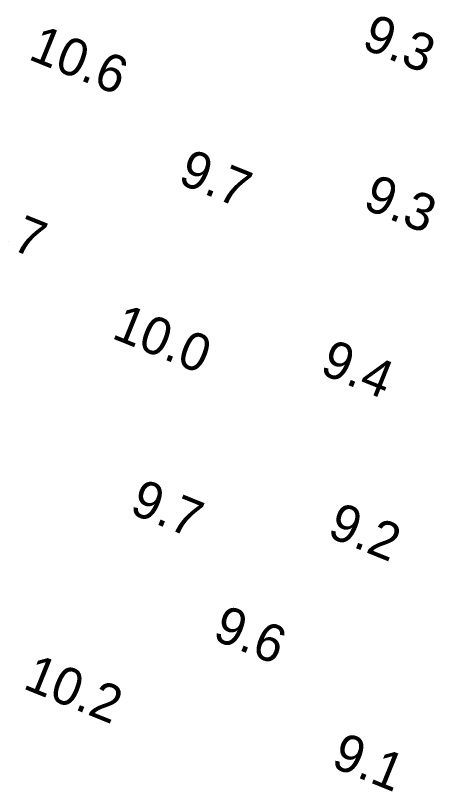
# Model space of a CAD drawing. Extents: x 3040093 to 3056816, y 408076 to 509144.
# Drawn here: x 3044073.1 to 3044129.1, y 439486.7 to 439590.3 of the extents above; entities that cross this region are included whole.
import ezdxf

# ---------------------------------------------------------------- set-up
doc = ezdxf.new("R2010")
doc.units = 0
doc.layers.add('V-TOPO-SOUN-0810', color=7, linetype='Continuous')

msp = doc.modelspace()

# ---------------------------------------------------------------- texts
at = {"layer": 'V-TOPO-SOUN-0810'}
for s, p in [('9.3', (3044119.12, 439585.97)), ('10.6 ', (3044074.66, 439584.48)), ('9.7', (3044094.61, 439567.93)), ('9.3', (3044119.28, 439564.58)), ('11.7 ', (3044063.8, 439562.59)), ('10.0 ', (3044085.78, 439547.27)), ('9.4', (3044113.54, 439542.53)), ('9.7', (3044088.15, 439523.9)), ('9.2', (3044114.53, 439520.78)), ('9.6', (3044099.23, 439507.07)), ('10.2 ', (3044073.94, 439500.52)), ('9.1', (3044115.04, 439490.07))]:
    msp.add_text(s, height=5, rotation=338, dxfattribs=at).set_placement(p)

doc.saveas('drawing.dxf')
